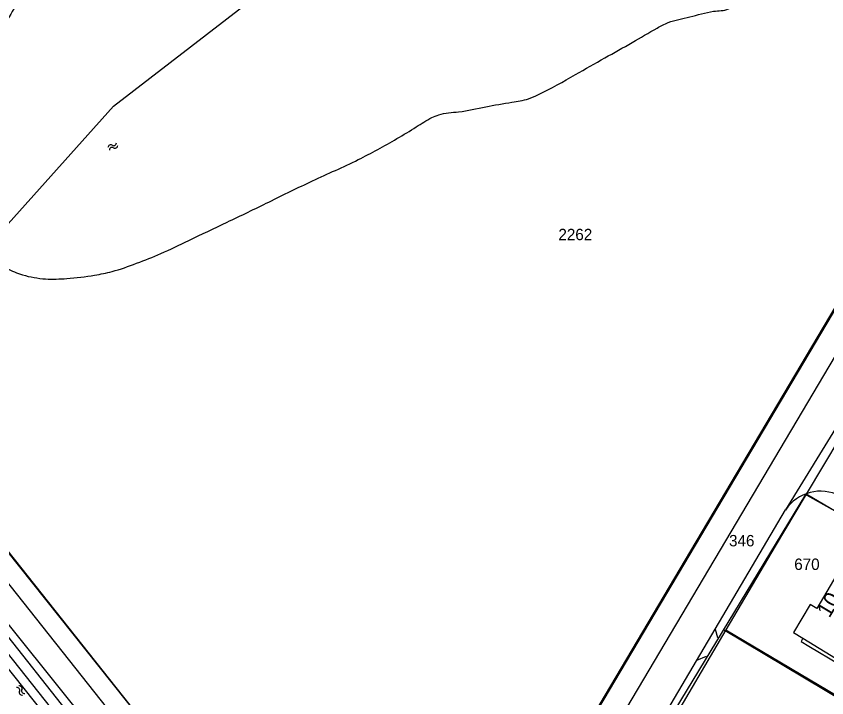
# Model space of a CAD drawing. Extents: x 148816 to 151297, y 399515 to 402500.
# Drawn here: x 149700.3 to 149828.5, y 401079.1 to 401186.9 of the extents above; entities that cross this region are included whole.
import ezdxf

# ---------------------------------------------------------------- set-up
doc = ezdxf.new("R2010")
doc.units = 0
for name, color, linetype in [('B01 Hoofdgebouw  [D] Norm', 7, 'Continuous'), ('B01 Hoofdgebouw  [T] Norm', 7, 'Continuous'), ('B01 hoofgebouw', 7, 'Continuous'), ('G01 perceelsgrens', 7, 'Continuous'), ('G02 sectiegrens', 7, 'Continuous'), ('S05 Water  Norm', 7, 'Continuous'), ('T03 Hek raster  [D] Norm', 7, 'Continuous'), ('T04 Haag heg  [D] Gem', 7, 'Continuous'), ('T09 Insteek water  [T] Norm', 7, 'Continuous'), ('V00 Kant verharding algemeen  [D] Norm', 7, 'Continuous'), ('V00 Kant verharding algemeen  [T] Norm', 7, 'Continuous'), ('Z01 perceelnummer', 7, 'Continuous'), ('Z02 huisnummer', 7, 'Continuous')]:
    doc.layers.add(name, color=color, linetype=linetype)

msp = doc.modelspace()

# ---------------------------------------------------------------- linework, layer by layer
at = {"layer": 'B01 Hoofdgebouw  [D] Norm'}
msp.add_line((149825.67, 401087.29), (149830.45, 401084.43), dxfattribs=at)
at = {"layer": 'B01 Hoofdgebouw  [T] Norm'}
for p, q in [((149831.17, 401100.41), (149826.92, 401093.24)), ((149825.89, 401093.84), (149823.25, 401089.42)), ((149826.92, 401093.24), (149825.89, 401093.84)), ((149823.25, 401089.42), (149824.73, 401088.51)), ((149824.73, 401088.51), (149824.44, 401088.03)), ((149824.44, 401088.03), (149825.67, 401087.29))]:
    msp.add_line(p, q, dxfattribs=at)
at = {"layer": 'B01 hoofgebouw'}
for points in [[(149837.89, 401090.57), (149840.45, 401094.86), (149831.17, 401100.41), (149826.92, 401093.24), (149825.89, 401093.84), (149823.25, 401089.42), (149824.73, 401088.51), (149824.44, 401088.03), (149825.67, 401087.29)], [(149824.73, 401088.51), (149830.82, 401084.77), (149834.95, 401091.74), (149837.64, 401090.15), (149837.89, 401090.57)], [(149824.73, 401088.51), (149824.44, 401088.03), (149825.67, 401087.29)]]:
    msp.add_lwpolyline(points, dxfattribs=at)
at = {"layer": 'G01 perceelsgrens'}
for points in [[(149675.71, 401131.35), (149694.05, 401148.52), (149715.72, 401172.66), (149748.35, 401197.85), (149800.36, 401212.43), (149829.14, 401238.32)], [(149591.88, 401201.27), (149599.29, 401209.15), (149755.87, 401012.23)], [(149871.93, 401189.77), (149865.83, 401179.62), (149848.58, 401150.51), (149833.32, 401124.8), (149825.25, 401111.28)], [(149675.71, 401131.35), (149757.42, 401028.74)], [(149825.25, 401111.28), (149820.34, 401103.08), (149812.56, 401089.84)], [(149845.94, 401099.19), (149844.22, 401100.14), (149825.25, 401111.28)], [(149812.56, 401089.84), (149803.33, 401074.15), (149800.57, 401069.53)], [(149812.56, 401089.84), (149833.02, 401077.74)]]:
    msp.add_lwpolyline(points, dxfattribs=at)
at = {"layer": 'G02 sectiegrens'}
for points in [[(149601.9, 401211.93), (149758.36, 401016.77)], [(149757.42, 401028.74), (149764.24, 401029.94), (149861.99, 401194.73)]]:
    msp.add_lwpolyline(points, dxfattribs=at)
at = {"layer": 'S05 Water  Norm'}
for centre, start, end in [((149715.26, 401166.12), 56.5931, 180.4481), ((149715.73, 401166.83), 236.5931, 0.4481), ((149715.95, 401166.43), 236.5931, 0.4481), ((149715.48, 401165.72), 56.5931, 180.4481), ((149700.46, 401080.3), 335.8242, 99.6792), ((149700.82, 401080.57), 335.8242, 99.6792), ((149701.23, 401079.95), 155.8242, 279.6792), ((149701.59, 401080.22), 155.8242, 279.6792)]:
    msp.add_arc(centre, 0.425, start, end, dxfattribs=at)
at = {"layer": 'T03 Hek raster  [D] Norm'}
msp.add_lwpolyline([(149668.18, 401141.26), (149696.74, 401105.1), (149732.17, 401060.46), (149757.61, 401028.59), (149763.98, 401029.78), (149806.99, 401102.34), (149842.77, 401162.6), (149894.44, 401249.82)], dxfattribs=at)
at = {"layer": 'T04 Haag heg  [D] Gem'}
msp.add_line((149812.2, 401089.88), (149834.11, 401076.78), dxfattribs=at)
msp.add_lwpolyline([(149825.16, 401111.24), (149801.64, 401072.52), (149787.62, 401047.69)], dxfattribs=at)
at = {"layer": 'T09 Insteek water  [T] Norm'}
msp.add_lwpolyline([(149754.63, 401015.88), (149663.06, 401131.51), (149659.71, 401128.84)], dxfattribs=at)
msp.add_spline([(149797.98, 401249.92), (149794.75, 401244.95), (149791.35, 401240), (149785.82, 401234.39), (149783.71, 401232.54), (149782.18, 401231.62), (149779.9, 401230.71), (149777.82, 401230.18), (149775.38, 401229.82), (149767.43, 401229.67), (149763.6, 401229.47), (149757.05, 401229.67), (149752.12, 401229.42), (149747.93, 401228.96), (149742.93, 401227.99), (149737.85, 401226.47), (149733.05, 401224.34), (149728.48, 401221.62), (149723.89, 401218.28), (149718.99, 401213.68), (149714.47, 401208.51), (149710.15, 401203.02), (149705.35, 401196.45), (149701.98, 401191.3), (149698.01, 401184.7), (149694.97, 401178.66), (149692.86, 401173.1), (149691.64, 401168.33), (149690.83, 401163.06), (149691.36, 401158.95), (149692.71, 401154.78), (149694.92, 401150.77), (149695.63, 401149.61), (149695.76, 401149.1), (149695.7, 401148.74), (149695.53, 401148.19), (149695.32, 401147.76), (149695.5, 401147.32), (149695.8, 401147.17), (149696.49, 401147.68), (149697.51, 401147.78), (149698.8, 401147.07), (149701.34, 401145.98), (149704.97, 401145.34), (149708.32, 401145.4), (149712.72, 401145.93), (149715.48, 401146.51), (149719.37, 401147.81), (149723.2, 401149.35), (149727.6, 401151.41), (149733.66, 401154.3), (149740.29, 401157.5), (149747.2, 401160.85), (149754.41, 401164.2), (149760.53, 401167.52), (149763.6, 401169.38), (149766.06, 401170.85), (149767.15, 401171.3), (149770.28, 401171.76), (149774.59, 401172.55), (149778.73, 401173.29), (149781.32, 401173.82), (149782.92, 401174.48), (149788.76, 401177.65), (149793.41, 401180.29), (149797.75, 401182.73), (149801.69, 401185.01), (149803.44, 401185.87), (149806.84, 401186.76), (149810.62, 401187.65), (149812.96, 401188.03), (149814.15, 401188.79), (149815.83, 401190.54), (149817.2, 401191.99), (149818.01, 401192.49), (149824.26, 401195.11), (149830.58, 401197.77), (149835.68, 401199.91), (149840, 401201.76), (149843.12, 401203.21), (149843.43, 401203.36), (149843.99, 401204.12), (149846.35, 401208.48), (149848.35, 401213.03), (149848.76, 401213.89), (149848.86, 401215.05), (149848.53, 401220.64), (149848, 401225.26), (149847.67, 401227.39), (149847.14, 401228.76), (149845.54, 401232.77)], degree=3, dxfattribs=at)
at = {"layer": 'V00 Kant verharding algemeen  [D] Norm'}
for p, q in [((149830.89, 401123.34), (149821.99, 401108.8)), ((149810.87, 401089.96), (149811.25, 401088.63)), ((149807.97, 401085.04), (149809.52, 401085.7))]:
    msp.add_line(p, q, dxfattribs=at)
at = {"layer": 'V00 Kant verharding algemeen  [T] Norm'}
for p, q in [((149899.06, 401250), (149769.58, 401031.5)), ((149607.17, 401204.45), (149744.29, 401031.71)), ((149750.2, 401032.82), (149667.35, 401137.18)), ((149833.17, 401106.71), (149825.03, 401111.31)), ((149772.62, 401025.15), (149821.99, 401108.8))]:
    msp.add_line(p, q, dxfattribs=at)
msp.add_arc((149827.54, 401105.1), 6.67, 62.7015, 146.3397, dxfattribs=at)

# ---------------------------------------------------------------- texts
at = {"layer": 'Z01 perceelnummer'}
for s, p in [('2262', (149786.07, 401151.46)), ('346', (149813.06, 401103.05)), ('670', (149823.37, 401099.32))]:
    msp.add_text(s, height=1.8, dxfattribs=at).set_placement(p)
at = {"layer": 'Z02 huisnummer'}
msp.add_text('10', height=2.5, rotation=59.1247, dxfattribs=at).set_placement((149828.92, 401091.61))

doc.saveas('drawing.dxf')
